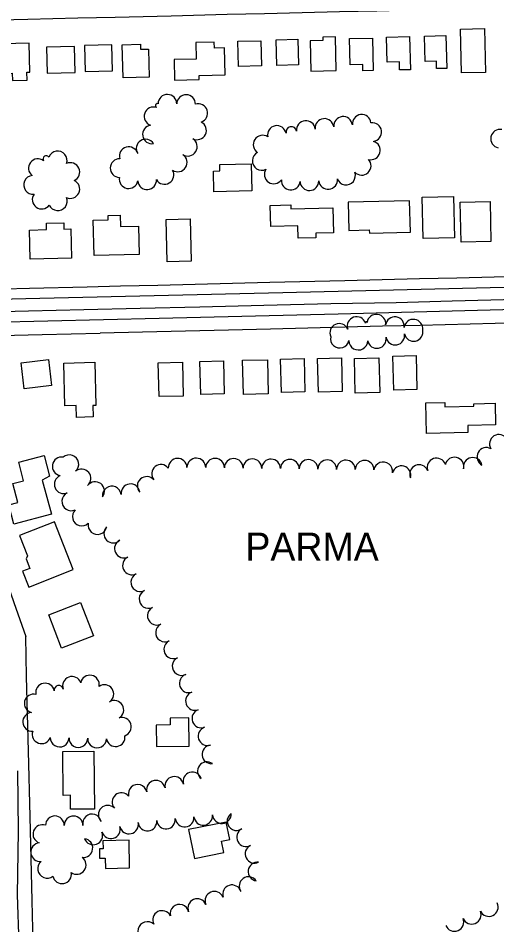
# Model space of a CAD drawing. Extents: x -25029 to 2274964, y -81170 to 687028.
# Drawn here: x -17603 to -17091, y -66567 to -65597 of the extents above; entities that cross this region are included whole.
import ezdxf

# ---------------------------------------------------------------- set-up
doc = ezdxf.new("R2010")
doc.units = 0
for name, color, linetype in [('81911BEA - RW_X_Fee_RW', 7, 'Continuous'), ('BLDG', 7, 'Continuous'), ('CITY-NAME', 7, 'Continuous'), ('GE_X_CL_2000', 7, 'Continuous'), ('ROAD', 7, 'Continuous'), ('TREES', 7, 'Continuous')]:
    doc.layers.add(name, color=color, linetype=linetype)

msp = doc.modelspace()

# ---------------------------------------------------------------- linework, layer by layer
at = {"layer": '81911BEA - RW_X_Fee_RW'}
for p, q in [((-17590.98, -65885.57), (-17529.26, -65884.07)), ((-17577.3, -65935.25), (-17515.29, -65933.74))]:
    msp.add_line(p, q, dxfattribs=at)
for points in [[(-17099.57, -65586.22), (-17139.56, -65587.2), (-17179.55, -65588.17), (-17219.54, -65589.15), (-17259.53, -65590.12), (-17299.52, -65591.1), (-17339.51, -65592.07), (-17379.49, -65593.05), (-17439.48, -65594.51), (-17499.46, -65595.97), (-17539.45, -65596.95), (-17592.7, -65598.25), (-17653.35, -65599.72)], [(-17173.84, -65875.4), (-17133.85, -65874.43), (-17093.86, -65873.45), (-17013.88, -65871.5), (-16973.89, -65870.52), (-16933.9, -65869.55), (-16893.92, -65868.57), (-16853.93, -65867.6), (-16773.95, -65865.65), (-16693.97, -65863.7), (-16653.98, -65862.72), (-16613.99, -65861.75), (-16574, -65860.77), (-16534.01, -65859.8), (-16494.02, -65858.82), (-16454.03, -65857.85), (-16414.04, -65856.87), (-16374.05, -65855.89), (-16334.06, -65854.92), (-16294.95, -65853.72)], [(-17529.26, -65884.07), (-17493.76, -65883.2), (-17453.77, -65882.23), (-17413.78, -65881.25), (-17333.8, -65879.3), (-17253.82, -65877.35), (-17173.84, -65875.4)], [(-18374.15, -65904.67), (-18365.95, -65904.47), (-18325.96, -65903.5), (-18285.97, -65902.52), (-18245.98, -65901.55), (-18205.99, -65900.57), (-18126.01, -65898.62), (-18086.02, -65897.64), (-18046.03, -65896.67), (-18006.03, -65895.69), (-17966.03, -65894.72), (-17926.06, -65893.74), (-17886.07, -65892.77), (-17846.08, -65891.79), (-17806.09, -65890.82), (-17766.1, -65889.84), (-17726.11, -65888.87), (-17686.12, -65887.89), (-17646.13, -65886.92), (-17590.98, -65885.57)], [(-16293.73, -65903.7), (-16373.06, -65905.89), (-16413.04, -65906.86), (-16453.03, -65907.84), (-16533.01, -65909.79), (-16612.99, -65911.74), (-16692.97, -65913.69), (-16772.95, -65915.64), (-16812.93, -65916.61), (-16852.92, -65917.59), (-16932.9, -65919.54), (-17012.88, -65921.49), (-17092.86, -65923.44), (-17173.3, -65925.4)], [(-17173.3, -65925.4), (-17213.29, -65926.38), (-17253.28, -65927.35), (-17293.27, -65928.33), (-17333.26, -65929.3), (-17378.25, -65930.4), (-17424.24, -65931.52), (-17470.22, -65932.64), (-17515.29, -65933.74)], [(-17705.94, -65938.39), (-17663.95, -65937.37), (-17621.97, -65936.34), (-17577.3, -65935.25)], [(-17705.94, -65938.39), (-17653.5, -66089.57), (-17630.89, -66154.76), (-17622.38, -66179.32), (-17607.63, -66221.84), (-17595.1, -66257.96)], [(-17588.2, -66540.73), (-17590.4, -66450.76), (-17592.11, -66380.78), (-17594.06, -66300.76), (-17595.1, -66257.96)], [(-17579.43, -66900.63), (-17582.35, -66780.66), (-17585.28, -66660.7), (-17588.2, -66540.73)]]:
    msp.add_lwpolyline(points, dxfattribs=at)
at = {"layer": 'BLDG'}
for points in [[(-17104.36, -65607.79), (-17103.22, -65654.79), (-17129.03, -65655.41), (-17130.16, -65608.41)], [(-17633.33, -65656.25), (-17609.43, -65655.67), (-17609.24, -65663.42), (-17593.58, -65663.05), (-17593.79, -65654.51), (-17590.72, -65654.44), (-17591.47, -65623.57), (-17634.09, -65624.6)], [(-17472.39, -65624.68), (-17472.26, -65630.12), (-17463.81, -65629.92), (-17463.08, -65659.95), (-17490.91, -65660.62), (-17491.77, -65625.15)], [(-17435.83, -65663.16), (-17409.43, -65662.52), (-17409.53, -65658.12), (-17381.73, -65657.45), (-17382.43, -65628.44), (-17393.32, -65628.71), (-17393.47, -65622.52), (-17413.27, -65622.99), (-17412.84, -65640.5), (-17436.37, -65641.07)], [(-17343.43, -65620.93), (-17342.79, -65647.84), (-17367.49, -65648.44), (-17368.14, -65621.52)], [(-17303.89, -65619.43), (-17303.23, -65646.85), (-17326.54, -65647.41), (-17327.2, -65619.99)], [(-17277.21, -65617.11), (-17277.12, -65620.62), (-17290.98, -65620.96), (-17290.2, -65653.58), (-17262.96, -65652.93), (-17263.83, -65616.79)], [(-17224.28, -65618.09), (-17223.44, -65652.69), (-17234.39, -65652.96), (-17234.55, -65646.25), (-17248.01, -65646.58), (-17248.68, -65618.68)], [(-17184.43, -65616.57), (-17183.58, -65651.94), (-17195.12, -65652.22), (-17195.32, -65643.57), (-17208.54, -65643.89), (-17209.18, -65617.17)], [(-17145.58, -65615.41), (-17144.73, -65650.49), (-17155.58, -65650.75), (-17155.77, -65642.94), (-17167.79, -65643.23), (-17168.44, -65615.96)], [(-17572.18, -65655.64), (-17542.07, -65654.92), (-17542.75, -65626.98), (-17572.86, -65627.7)], [(-17531.5, -65653.79), (-17502.18, -65653.08), (-17502.85, -65625.3), (-17532.17, -65626.01)], [(-17353.11, -65781.5), (-17393.8, -65782.49), (-17394.34, -65760.31), (-17387.37, -65760.14), (-17387.54, -65753.24), (-17353.82, -65752.43)], [(-17137.55, -65787.42), (-17136.48, -65831.72), (-17170.13, -65832.54), (-17171.2, -65788.23)], [(-17333.6, -65797.08), (-17311.44, -65796.55), (-17311.34, -65800.6), (-17266.65, -65799.52), (-17266.01, -65826.27), (-17284.89, -65826.72), (-17284.77, -65831.56), (-17303.68, -65832.02), (-17303.99, -65818.96), (-17333.05, -65819.66)], [(-17249.47, -65823.84), (-17227.61, -65823.32), (-17227.53, -65826.63), (-17183.63, -65825.57), (-17184.44, -65792.1), (-17250.2, -65793.69)], [(-17098.48, -65792.95), (-17097.45, -65835.57), (-17129.33, -65836.34), (-17130.36, -65793.72)], [(-17506.79, -65812.46), (-17506.9, -65807.97), (-17494.06, -65807.66), (-17493.76, -65819.71), (-17474.41, -65819.25), (-17473.68, -65849.62), (-17521.97, -65850.78), (-17522.89, -65812.85)], [(-17572.75, -65822.95), (-17572.91, -65816.22), (-17554.46, -65815.78), (-17554.3, -65822.42), (-17546.76, -65822.24), (-17546.01, -65853.32), (-17590.18, -65854.38), (-17590.93, -65823.39)], [(-17419.23, -65811.37), (-17418.14, -65856.68), (-17443.62, -65857.3), (-17444.71, -65811.99)], [(-17567.41, -65989.67), (-17596.63, -65993.11), (-17599.87, -65965.46), (-17570.66, -65962.03)], [(-17383.51, -65963.46), (-17382.67, -65998.68), (-17407.87, -65999.28), (-17408.72, -65964.07)], [(-17336.6, -65962.06), (-17335.72, -65998.61), (-17362.26, -65999.25), (-17363.14, -65962.7)], [(-17297.31, -65960.91), (-17296.45, -65996.51), (-17321.55, -65997.12), (-17322.41, -65961.52)], [(-17257.33, -65960.03), (-17256.46, -65996.24), (-17282.03, -65996.86), (-17282.91, -65960.65)], [(-17217.33, -65960.06), (-17216.44, -65997.3), (-17242.53, -65997.93), (-17243.43, -65960.69)], [(-17177.53, -65957.69), (-17176.65, -65993.97), (-17201.45, -65994.56), (-17202.33, -65958.28)], [(-17521.13, -65964.87), (-17520.01, -66011.04), (-17523.26, -66011.12), (-17522.97, -66023.3), (-17540.73, -66023.73), (-17541.04, -66011.01), (-17553.3, -66011.31), (-17554.4, -65965.67)], [(-17427.47, -65964.87), (-17426.6, -66000.96), (-17452.37, -66001.58), (-17453.24, -65965.5)], [(-17146.77, -66007.79), (-17146.66, -66012.44), (-17115.81, -66011.7), (-17115.87, -66009.14), (-17093.05, -66008.59), (-17092.5, -66031.69), (-17122.25, -66032.4), (-17122.07, -66039.95), (-17166.25, -66041.01), (-17167.04, -66008.28)], [(-17575.39, -66064.46), (-17569.46, -66086.51), (-17577.29, -66090.76), (-17567.49, -66127.19), (-17607.67, -66138), (-17613.25, -66117.25), (-17603.61, -66114.66), (-17609, -66094.62), (-17597.25, -66091.46), (-17602.55, -66071.76)], [(-17601.66, -66150.06), (-17593.11, -66171.82), (-17594.71, -66175.07), (-17590.71, -66185.25), (-17598.46, -66188.3), (-17591.78, -66205.28), (-17544.26, -66186.6), (-17564.39, -66135.41)], [(-17536.3, -66221.82), (-17522.56, -66257.52), (-17556.72, -66270.67), (-17570.46, -66234.97)], [(-17440.71, -66345.43), (-17440.61, -66352.69), (-17455.59, -66352.91), (-17455.26, -66375.92), (-17420.24, -66375.41), (-17420.68, -66345.14)], [(-17522.06, -66380.65), (-17521.46, -66442.62), (-17547.07, -66442.87), (-17547.21, -66428), (-17554.88, -66428.08), (-17555.34, -66380.97)], [(-17414.71, -66495.43), (-17383.3, -66489.17), (-17385.76, -66476.86), (-17376.86, -66475.09), (-17380.55, -66456.56), (-17420.86, -66464.6)], [(-17512.51, -66476.64), (-17512.34, -66485.07), (-17516.26, -66485.15), (-17516.06, -66495.29), (-17509.97, -66495.17), (-17509.75, -66506.08), (-17483.9, -66505.56), (-17484.48, -66476.09)]]:
    msp.add_lwpolyline(points, close=True, dxfattribs=at)
at = {"layer": 'GE_X_CL_2000'}
msp.add_lwpolyline([(-16293.29, -65879.16), (-16303.05, -65879.42), (-16365.46, -65880.44), (-16402.82, -65880.92), (-16431.87, -65881.85), (-16491.88, -65884.05), (-16627.92, -65887.07), (-16693.28, -65889.4), (-16754.45, -65890.45), (-16811.27, -65891.69), (-16941.23, -65895.06), (-17012.35, -65897.04), (-17070.04, -65897.79), (-17139.01, -65899.45), (-17198.69, -65901.33), (-17268.78, -65902.34), (-17340.41, -65904.16), (-17408.69, -65905.83), (-17472.73, -65907.2), (-17532.98, -65908.58), (-17591.96, -65910.12), (-17635.29, -65911.09), (-17691.96, -65912.64), (-17736.22, -65913.93)], dxfattribs=at)
at = {"layer": 'ROAD'}
for points in [[(-16169.01, -65560.69), (-16167.12, -65623.33), (-16165.62, -65697.17), (-16162.78, -65818.34), (-16162.51, -65842.36), (-16163.21, -65846.9), (-16164.63, -65851.72), (-16166.71, -65855.37), (-16169.81, -65858.93), (-16173.94, -65861.98), (-16179.37, -65863.41), (-16192.04, -65864.04), (-16418.69, -65868.38), (-16711.94, -65875.67), (-17068.56, -65884.39), (-17320.2, -65890.44), (-17579.9, -65896.66), (-17817.96, -65902.24)], [(-17631.21, -65921.99), (-17452.17, -65917.6), (-17260.97, -65913.15), (-17071.15, -65907.95)], [(-17601.98, -66587.04), (-17603.72, -66534.37), (-17602.77, -66466.33), (-17603.62, -66401.8)]]:
    msp.add_lwpolyline(points, dxfattribs=at)
at = {"layer": 'TREES'}
for centre, radius, start, end in [((-17443.48, -65688.41), 10, 359.16986, 179.16986), ((-17423.49, -65688.7), 10, 359.16986, 179.16986), ((-17458.32, -65701.83), 10, 70.73544, 250.73544), ((-17454.25, -65690.32), 2.2, 69.51836, 249.51836), ((-17410.43, -65698.36), 10, 287.82199, 107.82199), ((-17255.61, -65712.03), 10, 6.34556, 186.34556), ((-17235.74, -65709.82), 10, 6.34556, 186.34556), ((-17459.99, -65721.13), 10, 99.37607, 279.37607), ((-17411.83, -65716.83), 10, 243.51215, 63.51215), ((-17326.42, -65721.73), 10, 11.25525, 191.25525), ((-17295.37, -65716.45), 10, 6.34556, 186.34556), ((-17275.49, -65714.24), 10, 6.34556, 186.34556), ((-17224.47, -65718.63), 10, 277.59781, 97.59781), ((-17310.96, -65718.67), 5.76, 11.12213, 191.12213), ((-17087.7, -65725.7), 10, 78.33194, 258.33194), ((-17466.82, -65736.34), 10, 32.26944, 212.26944), ((-17421.64, -65734.23), 10, 237.65926, 57.65926), ((-17341.64, -65732.09), 10, 57.21954, 237.21954), ((-17225.81, -65738.18), 10, 254.59625, 74.59625), ((-17560.85, -65748.84), 10, 339.53938, 159.53938), ((-17484.9, -65744.39), 10, 15.74247, 195.74247), ((-17342.56, -65749.43), 10, 116.68087, 296.68087), ((-17582.08, -65757.25), 10, 52.01267, 232.01267), ((-17573.07, -65747.35), 3.49, 35.2025, 215.2025), ((-17494.67, -65757.1), 10, 89.15774, 269.15774), ((-17432.47, -65751.04), 10, 236.72242, 56.72242), ((-17235.75, -65754.67), 10, 223.20847, 43.20847), ((-17547.28, -65761.41), 10, 294.81147, 114.81147), ((-17446.59, -65764.45), 10, 210.32613, 30.32613), ((-17329.8, -65763.98), 10, 145.83471, 325.83471), ((-17587.18, -65775.07), 10, 96.05932, 276.05932), ((-17485, -65768.98), 10, 169.13961, 349.13961), ((-17465.2, -65770.18), 10, 183.92114, 3.92114), ((-17311.57, -65770.51), 10, 174.74848, 354.74848), ((-17271.68, -65769.73), 10, 186.45756, 6.45756), ((-17252.39, -65765.06), 10, 200.76395, 20.76395), ((-17547.34, -65779.54), 10, 244.83314, 64.83314), ((-17291.61, -65771.14), 10, 181.65154, 1.65154), ((-17578, -65790.85), 10, 144.30787, 324.30787), ((-17560.73, -65792.64), 10, 203.8867, 23.8867), ((-17220, -65923.58), 10, 352.34216, 172.34216), ((-17259.76, -65933.41), 10, 24.01586, 204.01586), ((-17241.16, -65926.1), 10, 18.92164, 198.92164), ((-17230.81, -65922.55), 0.948, 18.92164, 198.92164), ((-17200.18, -65926.24), 10, 352.34216, 172.34216), ((-17180.36, -65928.91), 10, 352.34216, 172.34216), ((-17199.83, -65936.25), 10, 190.57102, 10.57102), ((-17180.22, -65932.33), 10, 192.04786, 12.04786), ((-17259.11, -65939.56), 10, 168.03964, 348.03964), ((-17239.32, -65941.69), 10, 179.64632, 359.64632), ((-17219.49, -65939.92), 10, 190.57102, 10.57102), ((-17088.97, -66052.1), 10, 31.59265, 211.59265), ((-17102.32, -66066.1), 10, 61.12557, 241.12557), ((-17556.55, -66076.2), 10, 80.66737, 260.66737), ((-17548.37, -66073.88), 10, 310.97879, 130.97879), ((-17432.58, -66077.61), 10, 2.13649, 182.13649), ((-17412.58, -66077.37), 10, 359.24189, 179.24189), ((-17392.59, -66077.63), 10, 359.24189, 179.24189), ((-17372.59, -66077.9), 10, 359.24189, 179.24189), ((-17352.59, -66078.16), 10, 359.24189, 179.24189), ((-17332.59, -66078.43), 10, 359.24189, 179.24189), ((-17312.59, -66078.69), 10, 359.24189, 179.24189), ((-17292.59, -66078.96), 10, 359.24189, 179.24189), ((-17272.6, -66079.22), 10, 359.24189, 179.24189), ((-17252.6, -66079.48), 10, 359.24189, 179.24189), ((-17232.6, -66079.75), 10, 359.24189, 179.24189), ((-17155.69, -66077.29), 10, 18.94798, 198.94798), ((-17136.5, -66076.37), 10, 346.59079, 166.59079), ((-17116.96, -66076.77), 10, 11.0432, 191.0432), ((-17535.32, -66089.04), 10, 310.42568, 130.42568), ((-17450.36, -66084.25), 10, 38.8167, 218.8167), ((-17212.72, -66081.44), 10, 351.02591, 171.02591), ((-17193.21, -66085.67), 10, 344.54857, 164.54857), ((-17174.36, -66084.44), 10, 22.92012, 202.92012), ((-17554.38, -66095.32), 10, 112.236, 292.236), ((-17465.64, -66097.14), 10, 41.47448, 221.47448), ((-17520.84, -66102.65), 10, 323.14683, 143.14683), ((-17502.91, -66107.42), 10, 7.08444, 187.08444), ((-17483.06, -66104.97), 10, 6.95766, 186.95766), ((-17546.3, -66113.61), 10, 115.47765, 295.47765), ((-17535.05, -66129.83), 10, 133.97617, 313.97617), ((-17518.3, -66138.98), 10, 168.76351, 348.76351), ((-17501.42, -66148), 10, 135.00314, 315.00314), ((-17490.08, -66164.11), 10, 115.26098, 295.26098), ((-17481.4, -66182.13), 10, 116.20023, 296.20023), ((-17472.56, -66200.07), 10, 116.23244, 296.23244), ((-17463.72, -66218.01), 10, 116.23244, 296.23244), ((-17454.88, -66235.95), 10, 116.23244, 296.23244), ((-17446.04, -66253.89), 10, 116.23244, 296.23244), ((-17437.2, -66271.83), 10, 116.23244, 296.23244), ((-17428.36, -66289.77), 10, 116.23244, 296.23244), ((-17545.62, -66310.96), 10, 20.17861, 200.17861), ((-17526.43, -66309.48), 10, 348.64214, 168.64214), ((-17420.7, -66308.2), 10, 108.90816, 288.90816), ((-17574.33, -66318.06), 10, 11.31769, 191.31769), ((-17559.76, -66315.26), 4.83, 10.04792, 190.04792), ((-17510.95, -66319.69), 10, 304.52342, 124.52342), ((-17586.5, -66329.74), 10, 76.30697, 256.30697), ((-17414.05, -66327.06), 10, 109.96554, 289.96554), ((-17500.25, -66336.57), 10, 300.22007, 120.22007), ((-17588.24, -66349.44), 10, 93.58682, 273.58682), ((-17407.17, -66345.84), 10, 110.27715, 290.27715), ((-17492.12, -66354.72), 10, 288.04396, 108.04396), ((-17578.18, -66362.72), 10, 160.71725, 340.71725), ((-17400.6, -66364.73), 10, 108.04629, 288.04629), ((-17558.74, -66366.27), 10, 178.59169, 358.59169), ((-17538.75, -66366.76), 10, 178.59169, 358.59169), ((-17518.75, -66367.25), 10, 178.59169, 358.59169), ((-17498.89, -66365.86), 10, 189.40259, 9.40259), ((-17396.41, -66384.18), 10, 96.29897, 276.29897), ((-17401.28, -66402.14), 10, 53.38703, 233.38703), ((-17436.17, -66418), 10, 11.73392, 191.73392), ((-17416.81, -66413.07), 10, 16.84384, 196.84384), ((-17475.27, -66426.42), 10, 13.40198, 193.40198), ((-17455.76, -66422.07), 10, 11.73392, 191.73392), ((-17492.61, -66435.22), 10, 40.44404, 220.44404), ((-17507.31, -66448.77), 10, 44.89917, 224.89917), ((-17524.14, -66458.04), 10, 12.79374, 192.79374), ((-17405.2, -66449.85), 10, 185.86938, 5.86938), ((-17385.28, -66448.11), 10, 184.12291, 4.12291), ((-17369.64, -66455.63), 10, 124.50159, 304.50159), ((-17563.89, -66460.08), 10, 359.6644, 179.6644), ((-17543.89, -66460.2), 10, 359.6644, 179.6644), ((-17484.59, -66459.22), 10, 192.79119, 12.79119), ((-17464.89, -66455.99), 10, 185.86938, 5.86938), ((-17444.99, -66453.94), 10, 185.86938, 5.86938), ((-17425.1, -66451.89), 10, 185.86938, 5.86938), ((-17577.23, -66469.45), 10, 70.52754, 250.52754), ((-17522.8, -66470.86), 10, 201.15839, 21.15839), ((-17503.91, -66464.34), 10, 196.91276, 16.91276), ((-17359.36, -66472.74), 10, 117.48939, 297.48939), ((-17533.38, -66484.39), 10, 262.82902, 82.82902), ((-17579.54, -66488.82), 10, 95.84833, 275.84833), ((-17350.35, -66490.59), 10, 116.10283, 296.10283), ((-17540.48, -66502.42), 10, 234.16247, 54.16247), ((-17572.24, -66506.56), 10, 128.87936, 308.87936), ((-17347.22, -66509.49), 10, 82.67506, 262.67506), ((-17556.15, -66512.44), 10, 190.98771, 10.98771), ((-17356.7, -66525.13), 10, 34.86808, 214.86808), ((-17374.45, -66533.85), 10, 17.47103, 197.47103), ((-17393.2, -66540.73), 10, 22.83254, 202.83254), ((-17430.55, -66554.67), 10, 12.45008, 192.45008), ((-17411.6, -66548.56), 10, 23.29601, 203.29601), ((-17099.79, -66547.5), 10, 206.0785, 26.0785), ((-17449.24, -66561.34), 10, 26.82339, 206.82339), ((-17118.01, -66555.73), 10, 202.52639, 22.52639), ((-17465.01, -66573.14), 10, 46.80098, 226.80098), ((-17136.48, -66563.39), 10, 202.52639, 22.52639)]:
    msp.add_arc(centre, radius, start, end, dxfattribs=at)

# ---------------------------------------------------------------- texts
at = {"layer": 'CITY-NAME'}
msp.add_text('PARMA', height=30, dxfattribs=at).set_placement((-17360.12, -66177))

doc.saveas('drawing.dxf')
